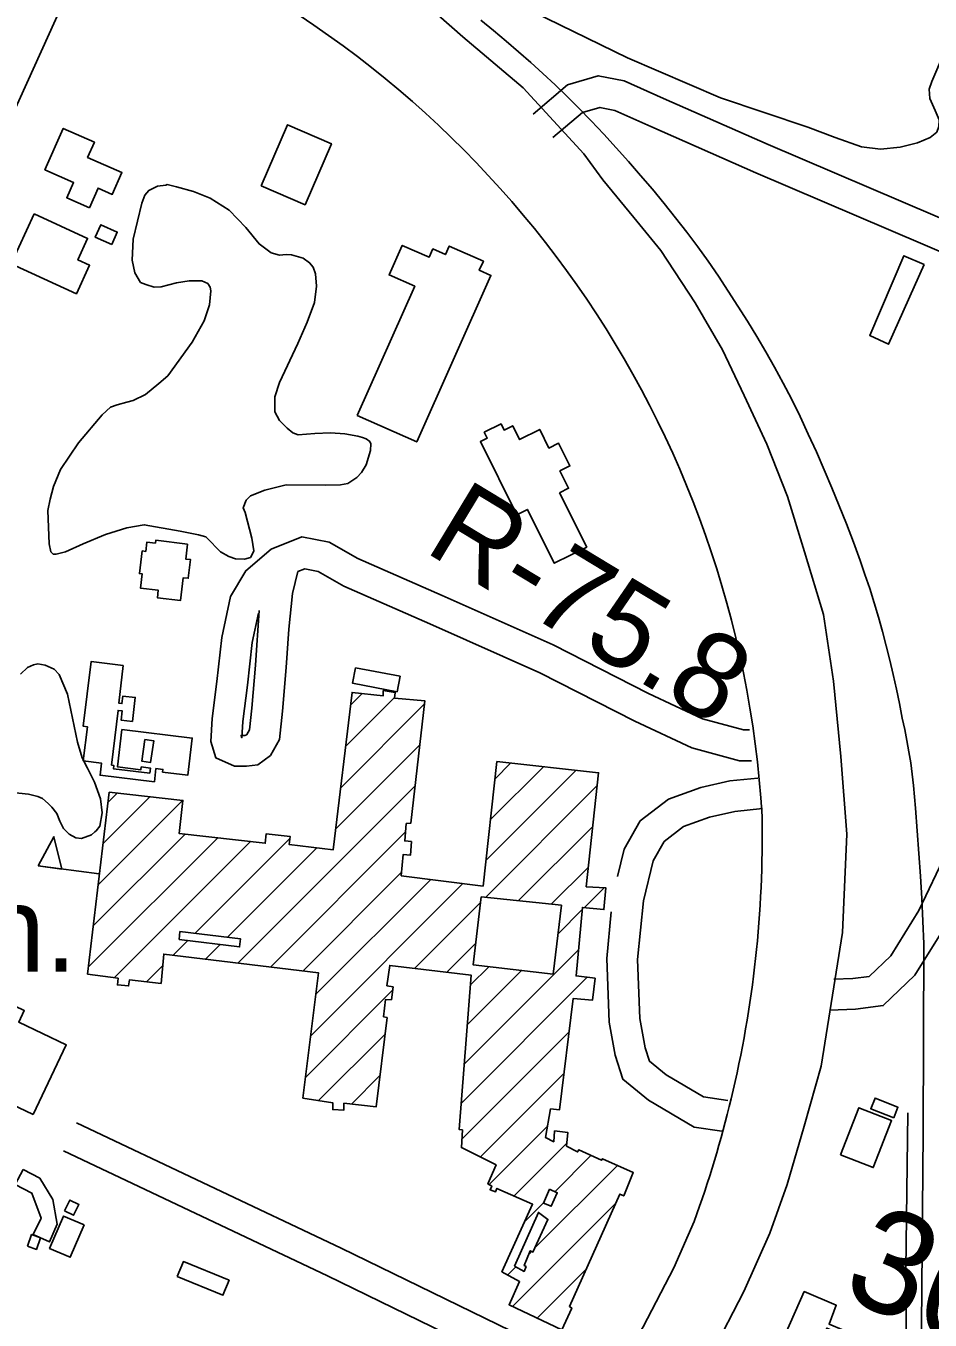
# Model space of a CAD drawing. Extents: x 3683402 to 3721514, y 487807 to 513565.
# Drawn here: x 3707395 to 3708274, y 494893 to 496152 of the extents above; entities that cross this region are included whole.
import ezdxf

# ---------------------------------------------------------------- set-up
doc = ezdxf.new("R2010")
doc.units = 0
for name, color, linetype in [('V-BLDG-IDEN', 7, 'Continuous'), ('V-BLDG-OTLN', 7, 'Continuous'), ('V-RAIL-TRAK', 7, 'Continuous'), ('V-RIVR-RANG-IDEN', 7, 'Continuous'), ('V-ROAD-CNTR', 7, 'Continuous'), ('V-SITE-VEGE', 7, 'Continuous'), ('V-SURV-IDEN', 7, 'Continuous'), ('V-TOPO-SHOR', 7, 'Continuous')]:
    doc.layers.add(name, color=color, linetype=linetype)

msp = doc.modelspace()

# ---------------------------------------------------------------- linework, layer by layer
at = {"layer": 'V-BLDG-OTLN'}
for p, q in [((3707705.9, 495450.9), (3707753.4, 495498.4)), ((3707710.7, 495491), (3707721.9, 495502.3)), ((3707701.1, 495410.7), (3707782.7, 495492.3)), ((3707696.2, 495370.5), (3707778.1, 495452.3)), ((3707846.7, 495379.6), (3707898.2, 495431.1)), ((3707851.2, 495419.4), (3707866.3, 495434.6)), ((3707842.3, 495339.8), (3707930.1, 495427.6)), ((3707474.9, 495396.6), (3707483.7, 495405.5)), ((3707601.2, 495240.1), (3707773.5, 495412.4)), ((3707841.8, 495303.9), (3707950.5, 495412.7)), ((3707465.3, 495316.3), (3707547.2, 495398.3)), ((3707470.1, 495356.5), (3707515.5, 495401.9)), ((3707632.7, 495236.3), (3707764.1, 495367.7)), ((3707873.8, 495300.6), (3707946.2, 495373)), ((3707455.7, 495236.1), (3707581.6, 495361.9)), ((3707460.5, 495276.2), (3707549.8, 495365.5)), ((3707480.9, 495225.9), (3707613.4, 495358.4)), ((3707559.3, 495268.9), (3707651.8, 495361.5)), ((3707590.8, 495265.1), (3707677.9, 495352.2)), ((3707466.4, 495326.8), (3707406.9, 495334.6)), ((3707905.9, 495297.3), (3707941.9, 495333.4)), ((3707664.2, 495232.4), (3707760.2, 495328.5)), ((3707671.9, 495169.4), (3707820, 495317.5)), ((3707677, 495209.8), (3707788.6, 495321.4)), ((3707938, 495294.1), (3707957.3, 495313.4)), ((3707772.9, 495235), (3707836.9, 495299.1)), ((3707912.4, 495268.5), (3707936, 495292.1)), ((3707538.2, 495247.8), (3707552.4, 495262)), ((3707569.7, 495244), (3707583.9, 495258.2)), ((3707804.4, 495231.2), (3707832.2, 495259)), ((3707821.2, 495141.9), (3707932.3, 495253.1)), ((3707512.3, 495222), (3707528, 495237.6)), ((3707824.1, 495180.2), (3707876.9, 495233)), ((3707827.1, 495218.5), (3707845.3, 495236.7)), ((3707818.2, 495103.6), (3707940.9, 495226.3)), ((3707666.8, 495128.9), (3707751.6, 495213.8)), ((3707679.6, 495106.4), (3707744.2, 495171)), ((3707818.8, 495068.9), (3707923.2, 495173.2)), ((3707711.5, 495103), (3707739.3, 495130.7)), ((3707836.8, 495051.5), (3707918.3, 495133)), ((3707845.4, 495024.7), (3707902.1, 495081.4)), ((3707869.6, 495013.5), (3707920.8, 495064.7)), ((3707909.2, 495017.8), (3707944.4, 495053)), ((3707889.8, 494963.1), (3707970.1, 495043.3)), ((3707868.3, 494906.2), (3707968.4, 495006.2)), ((3707879.9, 494988.5), (3707898.6, 495007.2)), ((3707975.9, 495013.8), (3707976.8, 495014.7)), ((3707884.2, 494957.4), (3707886.6, 494959.8)), ((3707863.5, 494936.8), (3707871.5, 494944.7)), ((3707892.2, 494894.8), (3707939.6, 494942.1))]:
    msp.add_line(p, q, dxfattribs=at)
for points in [[(3707456.7, 495974.7), (3707434.8, 495984.4), (3707441.4, 495999.2), (3707413.5, 496011.6), (3707431.3, 496051.8), (3707461.6, 496038.4), (3707455, 496023.6), (3707488.3, 496008.8), (3707479, 495987.6), (3707465.2, 495993.8)], [(3707623.8, 495996.1), (3707649.5, 496055.4), (3707692.1, 496036.9), (3707666.4, 495977.6)], [(3707403.1, 495968.7), (3707455, 495944.8), (3707445.5, 495924), (3707456.9, 495918.8), (3707444.1, 495891), (3707380.8, 495920.1)], [(3707478.5, 495938.9), (3707462.4, 495946), (3707467.7, 495958.1), (3707483.9, 495951)], [(3707717.2, 495772.7), (3707773.1, 495898.3), (3707748.2, 495909.3), (3707761, 495938.1), (3707787.1, 495926.5), (3707790.7, 495934.6), (3707803, 495929.1), (3707806.7, 495937.4), (3707839.8, 495922.7), (3707835.8, 495913.9), (3707847.1, 495908.9), (3707775.1, 495747)], [(3708268.3, 495919.6), (3708233.9, 495842), (3708215.5, 495850.4), (3708248.8, 495928)], [(3707914, 495697.5), (3707940.4, 495644.6), (3707908.8, 495628.9), (3707882.7, 495681.3), (3707872.5, 495676.2), (3707837, 495747.3), (3707843.6, 495750.6), (3707840.7, 495756.3), (3707857, 495764.4), (3707859.9, 495758.5), (3707868.4, 495762.7), (3707875, 495749.3), (3707894.6, 495759.1), (3707903.6, 495741), (3707912.9, 495745.6), (3707923.9, 495723.6), (3707914.2, 495718.8), (3707922.7, 495701.9)], [(3707552.2, 495647.6), (3707550.5, 495633), (3707555.1, 495632.5), (3707552.9, 495614.3), (3707548, 495614.9), (3707545.3, 495592.6), (3707522.8, 495595.4), (3707523.7, 495602.7), (3707506.4, 495604.8), (3707508.1, 495618.5), (3707505.4, 495618.9), (3707508.1, 495640.9), (3707511.5, 495640.5), (3707512.6, 495649.5), (3707521, 495648.5), (3707521.3, 495651.4)], [(3707489.7, 495529.6), (3707485.3, 495492.9), (3707488.4, 495492.5), (3707489.3, 495499.8), (3707501.4, 495498.4), (3707498.6, 495475.1), (3707487.6, 495476.4), (3707488.7, 495485.4), (3707484.7, 495485.9), (3707478.3, 495432.7), (3707480.5, 495432.4), (3707480.1, 495429.1), (3707515.4, 495424.9), (3707516, 495429.8), (3707507.2, 495430.9), (3707506.8, 495428.2), (3707484, 495431), (3707488.4, 495467.2), (3707556.7, 495458.9), (3707552.3, 495422.8), (3707527.9, 495425.8), (3707528.2, 495428.4), (3707521.5, 495429.2), (3707519.9, 495416.4), (3707467.1, 495422.8), (3707468.5, 495434.6), (3707450.7, 495436.7), (3707454.8, 495470), (3707450.7, 495470.5), (3707458.3, 495533.4)], [(3707715.6, 495527.3), (3707758.8, 495519.1), (3707755.9, 495504), (3707712.7, 495512.2)], [(3707476, 495406.3), (3707547.6, 495398.3), (3707543.9, 495366.2), (3707627.7, 495356.7), (3707628.7, 495365.9), (3707652, 495363.2), (3707651.1, 495355.3), (3707693.8, 495350.3), (3707712.2, 495503.4), (3707742.3, 495499.9), (3707742.5, 495505.1), (3707754.2, 495503.4), (3707753.3, 495497.9), (3707783, 495495.1), (3707769.3, 495376.2), (3707764.8, 495375.8), (3707763.3, 495358.9), (3707769.8, 495358.3), (3707769.1, 495345.2), (3707761.8, 495345.6), (3707759.9, 495325), (3707839.5, 495315), (3707853, 495436), (3707951.9, 495425.2), (3707939.9, 495314.3), (3707958.9, 495313.3), (3707957, 495292.2), (3707936.2, 495294.3), (3707930, 495227.7), (3707948.5, 495225.3), (3707945.8, 495204), (3707927.1, 495205.6), (3707914, 495097.4), (3707905.2, 495098.3), (3707900.1, 495070.5), (3707908.3, 495066.4), (3707909, 495076.9), (3707921.8, 495075.4), (3707920.5, 495062.1), (3707931.4, 495056.5), (3707932.5, 495058.5), (3707954.7, 495048.3), (3707955.5, 495049.8), (3707985.6, 495036.4), (3707976.4, 495013.6), (3707972.5, 495015.5), (3707923.5, 494906.2), (3707925.8, 494904.6), (3707916.1, 494883.4), (3707864.9, 494907.8), (3707875.1, 494930.4), (3707857.8, 494940), (3707887.6, 495005.5), (3707853, 495020.9), (3707851.6, 495017.5), (3707846.4, 495019.7), (3707848, 495023.3), (3707844.2, 495025.4), (3707852.2, 495043.8), (3707818.4, 495060.7), (3707819.4, 495077.9), (3707816.3, 495078.2), (3707827.8, 495228.4), (3707748.8, 495237.9), (3707746.1, 495218.1), (3707752.1, 495217), (3707750.4, 495204.5), (3707744.6, 495204.6), (3707742.8, 495188), (3707746.2, 495187.1), (3707735.5, 495100.2), (3707704.3, 495103.8), (3707704, 495097), (3707693.3, 495097.7), (3707693.6, 495104.2), (3707664.3, 495108.8), (3707679.6, 495230.6), (3707529, 495248.9), (3707526.5, 495220.3), (3707495.8, 495223.9), (3707494.9, 495217.9), (3707484, 495218.8), (3707484.6, 495225.3), (3707454.9, 495229.4)], [(3707510.8, 495457.5), (3707519.5, 495456.2), (3707516.3, 495435.2), (3707507.7, 495436.5)], [(3707510.8, 495457.5), (3707507.7, 495436.5), (3707516.3, 495435.2), (3707519.5, 495456.2)], [(3707406.9, 495334.6), (3707422.3, 495362.9), (3707429.8, 495331.6)], [(3707837.6, 495304.4), (3707915.7, 495296.3), (3707907.8, 495229.4), (3707829.8, 495238.5)], [(3707837.6, 495304.4), (3707829.8, 495238.5), (3707907.8, 495229.4), (3707915.7, 495296.3)], [(3707544, 495263.1), (3707544.7, 495270.7), (3707603.7, 495263.6), (3707602.8, 495255.9)], [(3707544, 495263.1), (3707602.8, 495255.9), (3707603.7, 495263.6), (3707544.7, 495270.7)], [(3707402, 495092.9), (3707284, 495149.1), (3707315.7, 495215.6), (3707361.5, 495193.8), (3707367.4, 495206.3), (3707393.4, 495193.9), (3707388, 495182.5), (3707434.2, 495160.5)], [(3708238.8, 495089.6), (3708216.5, 495098.5), (3708220.7, 495108.8), (3708242.9, 495099.9)], [(3708187.2, 495053.6), (3708205, 495099.4), (3708236.8, 495087), (3708219, 495041.2)], [(3707392.4, 495039.5), (3707408.5, 495031.1), (3707421.2, 495010.1), (3707425.3, 494986.3), (3707418, 494968.9), (3707402.2, 494976.2), (3707409.7, 494992), (3707400.7, 495016.4), (3707384.4, 495024.7)], [(3707904, 495020.4), (3707911.6, 495016.7), (3707905.8, 495003.6), (3707898.4, 495006.6)], [(3707904, 495020.4), (3707898.4, 495006.6), (3707905.8, 495003.6), (3707911.6, 495016.7)], [(3707432.5, 494999.2), (3707437.6, 495009.6), (3707446.5, 495005.2), (3707441.4, 494994.9)], [(3707451.6, 494985.4), (3707438.1, 494954), (3707418.1, 494962.6), (3707431.6, 494994)], [(3707870.1, 494945.5), (3707879.4, 494940.2), (3707881.3, 494944.9), (3707879.5, 494945.9), (3707885.4, 494960.4), (3707888, 494959.1), (3707902.6, 494990.9), (3707893.3, 494997.6)], [(3707870.1, 494945.5), (3707893.3, 494997.6), (3707902.6, 494990.9), (3707888, 494959.1), (3707885.4, 494960.4), (3707879.5, 494945.9), (3707881.3, 494944.9), (3707879.4, 494940.2)], [(3707396.5, 494964.8), (3707400.6, 494976), (3707409.2, 494972.8), (3707405.2, 494961.7)], [(3707542.2, 494935.3), (3707548.1, 494949.8), (3707592.5, 494931.6), (3707586.5, 494917.1)], [(3708229.7, 494828.5), (3708212.8, 494791), (3708200.5, 494796.6), (3708189.7, 494772.7), (3708182.2, 494776), (3708192.6, 494799), (3708147.1, 494819.6), (3708163.8, 494856.7), (3708171.9, 494853.1), (3708184.3, 494880.5), (3708173.8, 494885.2), (3708164.9, 494865.4), (3708133.7, 494879.5), (3708151.9, 494920.7), (3708183, 494907.4), (3708176, 494889), (3708189.9, 494883.2), (3708176.2, 494852.7)]]:
    msp.add_lwpolyline(points, close=True, dxfattribs=at)
at = {"layer": 'V-RAIL-TRAK'}
for points in [[(3708199.6, 495649.4), (3708192.8, 495667.2), (3708185.8, 495684.8), (3708178.6, 495702.4), (3708171.2, 495719.9), (3708163.6, 495737.3), (3708155.8, 495754.6), (3708147.8, 495771.8), (3708139.5, 495788.9), (3708131.4, 495804.2), (3708123, 495819.5), (3708114.4, 495834.6), (3708105.6, 495849.5), (3708096.5, 495864.4), (3708087.3, 495879.1), (3708077.9, 495893.7), (3708068.3, 495908.2), (3708058.5, 495922.6), (3708048.5, 495936.8), (3708037.7, 495950.9), (3708026.7, 495965), (3708015.5, 495978.9), (3708004.2, 495992.6), (3707992.7, 496006.2), (3707981, 496019.7), (3707969.1, 496033), (3707957, 496046.1), (3707944.8, 496059.1), (3707932.4, 496071.9), (3707921, 496083.1), (3707909.5, 496094.2), (3707897.8, 496105.1), (3707886, 496115.8), (3707874, 496126.4), (3707861.9, 496136.8), (3707849.6, 496147), (3707837.2, 496157)], [(3708265.5, 494849.7), (3708267.6, 495074.9), (3708268.1, 495258.9), (3708267.2, 495280.9), (3708266.1, 495302.9), (3708264.8, 495324.8), (3708263.3, 495346.8), (3708261.7, 495368.7), (3708259.9, 495390.7), (3708259.1, 495401.7), (3708258.1, 495412.7), (3708256.9, 495423.7), (3708255.4, 495434.7), (3708253.6, 495445.7), (3708251.7, 495456.6), (3708249.5, 495467.4), (3708247, 495478.2), (3708244.4, 495492.4), (3708241.5, 495506.6), (3708238.4, 495520.7), (3708235.1, 495534.8), (3708231.6, 495548.8), (3708227.9, 495562.7), (3708224, 495576.6), (3708219.8, 495590.5), (3708215.5, 495604.3), (3708210.9, 495618), (3708206.2, 495631.6), (3708199.6, 495649.4)]]:
    msp.add_lwpolyline(points, dxfattribs=at)
at = {"layer": 'V-ROAD-CNTR'}
for points in [[(3707471.3, 496258.4), (3707450.1, 496215.9), (3707355.4, 496007.1), (3707281.7, 495835.6), (3707134.1, 495526.2), (3707025.5, 495292.4)], [(3708168.2, 495139.8), (3708188.9, 495269.8), (3708193.1, 495365.5), (3708187.4, 495441.1), (3708180.3, 495514.3), (3708170.4, 495579.1), (3708152.1, 495640.2), (3708135.7, 495693.9), (3708115.4, 495744.7), (3708093.5, 495792), (3708072.5, 495836.4), (3708045.7, 495882.3), (3708012.5, 495933), (3707986, 495965.3), (3707956.1, 496001.8), (3707937.4, 496027.1), (3707878.6, 496091.3), (3707819.8, 496140.9), (3707795.8, 496162.1)], [(3708519.1, 495863.8), (3708312.4, 495952.7), (3708116.8, 496036.1), (3708015, 496081), (3707976.7, 496098.2), (3707951.5, 496103.1), (3707921.7, 496094.1), (3707888.2, 496065.8)], [(3708506.3, 495837), (3708473, 495851), (3708300.6, 495925.1), (3708104.8, 496008.6), (3708002.8, 496053.6), (3707967.6, 496069.4), (3707953.1, 496072.2), (3707936.3, 496067.2), (3707907.5, 496042.9)], [(3708506.3, 495837), (3708484, 495790), (3708375.2, 495547), (3708290.3, 495347.6), (3708263.3, 495291.1), (3708235.9, 495247.2), (3708215.1, 495227.2), (3708199.1, 495225.1), (3708180.5, 495224.4)], [(3708098.6, 495466.9), (3708092.9, 495466.9), (3708052.9, 495477.8), (3708000.4, 495502.3), (3707907.8, 495549.6), (3707799.9, 495597.5), (3707717.8, 495633.6), (3707689.9, 495649.4), (3707663.3, 495654.8), (3707633.4, 495642.8), (3707608.9, 495621.7), (3707594, 495596.7), (3707585.4, 495556.9), (3707580.6, 495514), (3707576.1, 495478), (3707574.7, 495455.5), (3707579.7, 495439.6), (3707597.7, 495431.5), (3707609.6, 495431.6), (3707620.4, 495432.8), (3707632.9, 495442.1), (3707641.5, 495457.5), (3707644.6, 495485.1), (3707648.1, 495527.6), (3707650.6, 495564.9), (3707654.2, 495599.6), (3707659.4, 495620.9)], [(3708100.6, 495436.9), (3708088.8, 495436.9), (3708042.5, 495449.5), (3707987.2, 495475.4), (3707894.8, 495522.5), (3707787.8, 495570.1), (3707704.3, 495606.7), (3707679.3, 495620.9), (3707666.1, 495623.6), (3707659.4, 495620.9)], [(3707621.2, 495580.3), (3707615, 495552), (3707610.4, 495510.4), (3707606, 495475.2), (3707605, 495459.2), (3707604.2, 495461.5), (3707604, 495461.6), (3707607.8, 495461.6), (3707608.9, 495461.7), (3707609.9, 495462.4), (3707612.4, 495466.9), (3707614.7, 495488), (3707618.2, 495529.9), (3707621.8, 495583)], [(3707970.2, 495324.4), (3707976.7, 495350.8), (3707992.4, 495378.3), (3708019.8, 495399.4), (3708051.3, 495410.8), (3708079.5, 495417.2), (3708106.6, 495420)], [(3708077.6, 495106.6), (3708054, 495110.2), (3708017.7, 495131.4), (3708001.3, 495144.7), (3707997.3, 495157.8), (3707992.1, 495186.1), (3707989.8, 495243.6), (3707995.4, 495300.7), (3708004.8, 495339.6), (3708015.5, 495358.2), (3708034.4, 495372.8), (3708059.7, 495382), (3708084.3, 495387.5), (3708111.3, 495390.3)], [(3708319, 495338.5), (3708317.6, 495335.2), (3708289.6, 495276.7), (3708259.4, 495228.2), (3708228.7, 495198.8), (3708201.6, 495195.2), (3708176.4, 495194.3)], [(3708071.6, 495076.6), (3708044.8, 495080.6), (3708000.5, 495106.7), (3707975.3, 495127.1), (3707968.1, 495150.7), (3707962.2, 495182.8), (3707959.8, 495244.5), (3707964.2, 495289.9)], [(3707089.2, 493453.2), (3707100, 493464.4), (3707169.9, 493538.6), (3707253.2, 493638.3), (3707340.5, 493744.3), (3707429.2, 493858.4), (3707531.6, 494008), (3707620.4, 494148.2), (3707711.8, 494294.6), (3707821.5, 494465.8), (3707935, 494652.3), (3708010.4, 494774), (3708062.3, 494861), (3708093.2, 494920.8), (3708118.3, 494977.3), (3708135.2, 495024.9), (3708151.7, 495081.4), (3708168.2, 495139.8)], [(3707963.4, 494841.7), (3707904.5, 494864.1), (3707701.4, 494963), (3707444.3, 495084.7)], [(3707950.2, 494814.6), (3707892.5, 494836.6), (3707688.4, 494935.9), (3707431.5, 495057.6)], [(3706993.5, 493451.3), (3707039.6, 493498.9), (3707108.4, 493571.9), (3707190.7, 493670.5), (3707277.6, 493775.9), (3707365.1, 493888.5), (3707466.3, 494036.3), (3707554.5, 494175.7), (3707646, 494322.2), (3707755.6, 494493.1), (3707868.9, 494679.4), (3707944.2, 494801), (3707995.2, 494886.4), (3708024.9, 494943.9), (3708044.9, 494988.9)]]:
    msp.add_lwpolyline(points, dxfattribs=at)
for centre, radius, start, end in [((3707109.5, 495323.7), 1003.1, 3.3865, 66.7068), ((3707015.7, 495363.7), 1095.3, 346.5061, 1.0101), ((3707015.7, 495363.7), 1095.3, 339.9898, 346.5061)]:
    msp.add_arc(centre, radius, start, end, dxfattribs=at)
at = {"layer": 'V-SITE-VEGE'}
for points in [[(3708300.6, 496155.3), (3708275.8, 496097.3), (3708273.4, 496089.9), (3708274, 496080.9), (3708279, 496069.1), (3708283.1, 496060.1), (3708282.6, 496053.8), (3708280.6, 496048.3), (3708274.3, 496043), (3708262.1, 496037.7), (3708245.2, 496033.6), (3708226, 496031.5), (3708207.6, 496033.8), (3708181.9, 496043.1), (3708155.4, 496052.9), (3708070.5, 496081.6), (3707979.9, 496120.5), (3707875, 496171.7)], [(3707584.1, 495640.2), (3707571, 495653.8), (3707569.8, 495654.5), (3707562.8, 495656.6), (3707544.9, 495660), (3707510.1, 495666.4), (3707493.3, 495663.5), (3707472.4, 495656.8), (3707450.8, 495647.7), (3707433.4, 495640.1), (3707424.4, 495637.9), (3707421.6, 495637.9), (3707419.3, 495639.9), (3707417.5, 495647.8), (3707416.4, 495680.3), (3707418.5, 495691.2), (3707421.8, 495703.7), (3707428.7, 495720), (3707446.3, 495746), (3707469, 495773.4), (3707477.4, 495780.8), (3707483.7, 495783), (3707493.1, 495785.6), (3707499.4, 495787.1), (3707511.2, 495793.2), (3707524.3, 495803.6), (3707533, 495811.3), (3707556.6, 495843.8), (3707568.2, 495864.8), (3707573.5, 495880.3), (3707574.9, 495894), (3707574.2, 495897.5), (3707571.9, 495901.1), (3707566, 495903.5), (3707553.9, 495903.7), (3707541.4, 495901.5), (3707526.4, 495897.9), (3707519.8, 495897.6), (3707511.6, 495900), (3707506.5, 495902.1), (3707500.8, 495911.5), (3707498.2, 495923.7), (3707499.3, 495944), (3707507.7, 495979.2), (3707510.5, 495986.9), (3707514.5, 495991.6), (3707522.8, 495995.8), (3707531, 495996.8), (3707532.2, 495997.2), (3707541.5, 495995.1), (3707557.9, 495990.5), (3707574.3, 495984), (3707592.5, 495972.4), (3707608.7, 495955.4), (3707621.8, 495939.5), (3707633.4, 495930.7), (3707641.6, 495928.7), (3707648.2, 495929.3), (3707653.3, 495928.9), (3707664.6, 495925.6), (3707670.8, 495921.2), (3707674.3, 495916.8), (3707676.5, 495910.5), (3707677.5, 495898.4), (3707675.7, 495882.4), (3707668.4, 495863.3), (3707659.5, 495842.7), (3707641.7, 495804.6), (3707637.2, 495790.9), (3707637, 495776.1), (3707641.6, 495767.8), (3707648.9, 495760.2), (3707654.7, 495755.9), (3707659.7, 495753.8), (3707675.8, 495755.2), (3707691.1, 495755.7), (3707705.2, 495754.7), (3707717.7, 495752.6), (3707722.3, 495751.3), (3707725.8, 495750.1), (3707729.3, 495747.3), (3707730.5, 495745), (3707730, 495738.7), (3707725.9, 495724.7), (3707721.4, 495717.3), (3707716.7, 495712.3), (3707708, 495706.5), (3707700.9, 495705.1), (3707686.4, 495704.9), (3707648.1, 495705.1), (3707627.3, 495699.9), (3707613.5, 495694.6), (3707609.1, 495690.4), (3707606.3, 495683), (3707608.2, 495678.3), (3707614.8, 495653.5), (3707616.6, 495640.9), (3707614.6, 495636.7), (3707613.4, 495634.7)], [(3707613.4, 495634.7), (3707607.5, 495632.9), (3707598.9, 495633.4), (3707592.3, 495635.4), (3707584.1, 495640.2)], [(3707389.8, 495521.2), (3707396.5, 495527.7), (3707402.4, 495530.3), (3707406.6, 495531), (3707413.6, 495529.8), (3707422.5, 495525.8), (3707427.5, 495520.6), (3707435.3, 495501.5), (3707445.1, 495454.8), (3707449.6, 495439.6), (3707454.8, 495429.8), (3707461.6, 495416.1), (3707467.6, 495399.7), (3707469.3, 495386.1), (3707466.8, 495373.4), (3707463.3, 495368.7), (3707462.1, 495367.6), (3707458.9, 495364.9), (3707449.2, 495361.2), (3707443.4, 495362), (3707437.2, 495365.6), (3707431.5, 495371.1), (3707428.1, 495378.2), (3707425.1, 495385.6), (3707420.1, 495391.9), (3707416.7, 495395.4), (3707411.3, 495400.2), (3707406.7, 495402.2), (3707397.4, 495404.3), (3707369.1, 495407.4)]]:
    msp.add_lwpolyline(points, dxfattribs=at)
at = {"layer": 'V-TOPO-SHOR'}
msp.add_lwpolyline([(3708252.7, 495094.5), (3708250.5, 494942.1), (3708252.1, 494652.1)], dxfattribs=at)

# ---------------------------------------------------------------- texts
at = {"layer": 'V-BLDG-IDEN'}
msp.add_text('Sch.', height=83, dxfattribs=at).set_placement((3707222.4, 495231.7))
at = {"layer": 'V-RIVR-RANG-IDEN'}
msp.add_text('R-75.8', height=83, rotation=328.8264, dxfattribs=at).set_placement((3707780.8, 495641.2))
at = {"layer": 'V-SURV-IDEN'}
msp.add_text('301+98.1', height=100, rotation=337.3511, dxfattribs=at).set_placement((3708185.6, 494916.6))

doc.saveas('drawing.dxf')
